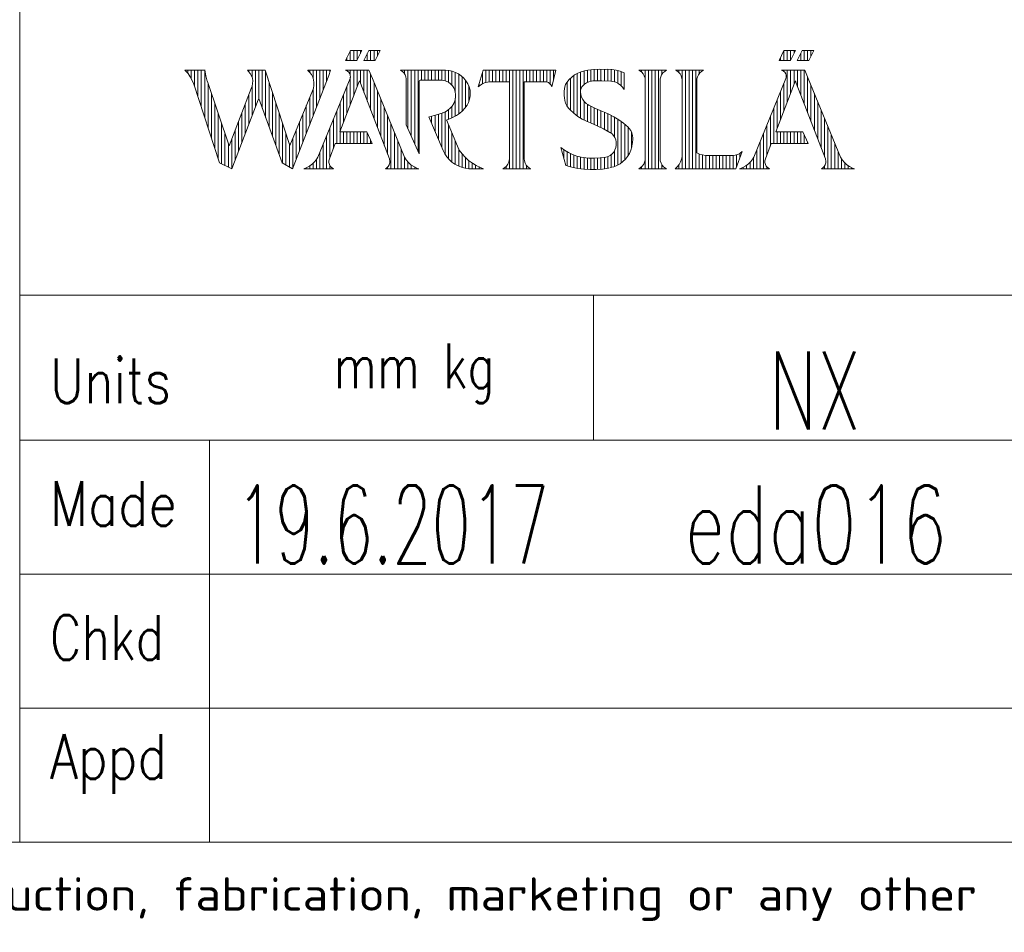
# Model space of a CAD drawing. Header units: inches. Extents: x 0 to 20790, y -12 to 14700.
# Tile 286 of 436: x 14140 to 15684, y 34 to 1464. Entities that reach past the tile are written whole.
import ezdxf

# ---------------------------------------------------------------- set-up
doc = ezdxf.new("R2010")
doc.units = ezdxf.units.IN
for name, color, linetype, true_color in [('1', 7, 'Continuous', 0xffffff), ('210', 7, 'Continuous', 0xffffff), ('254', 7, 'Continuous', 0xffffff)]:
    doc.layers.add(name, color=color, linetype=linetype, true_color=true_color)
doc.styles.add('iso-1', font='isocp.shx')
doc.styles.add('latin_extended', font='simplex.shx')

msp = doc.modelspace()

# ---------------------------------------------------------------- linework, layer by layer
at = {"layer": '1', "color": 7, "linetype": 'Continuous', "lineweight": 18}
msp.add_line((14140, 2100), (14140, 175), dxfattribs=at)
at = {"layer": '210', "color": 7, "linetype": 'Continuous', "lineweight": 18}
for p, q in [((14140, 175), (14140, 2100)), ((175, 175), (20615, 175))]:
    msp.add_line(p, q, dxfattribs=at)
at = {"layer": '210', "color": 20, "linetype": 'Continuous', "lineweight": 13}
for p, q in [((14650.786, 1400.382), (14658.491, 1415.797)), ((14658.491, 1415.797), (14676.479, 1415.797)), ((14668.771, 1400.382), (14676.479, 1415.797)), ((14679.446, 1400.382), (14687.155, 1415.797)), ((14687.155, 1415.797), (14705.139, 1415.797)), ((14697.43, 1400.382), (14705.139, 1415.797)), ((15330.449, 1400.382), (15338.157, 1415.797)), ((15338.157, 1415.797), (15356.141, 1415.797)), ((15348.433, 1400.382), (15356.141, 1415.797)), ((15359.112, 1400.382), (15366.817, 1415.797)), ((15366.817, 1415.797), (15384.801, 1415.797)), ((15377.096, 1400.382), (15384.801, 1415.797)), ((14668.771, 1400.382), (14650.786, 1400.382)), ((14679.446, 1400.382), (14697.43, 1400.382)), ((15348.433, 1400.382), (15330.449, 1400.382)), ((15359.112, 1400.382), (15377.096, 1400.382)), ((14399, 1384.967), (14430.575, 1384.967)), ((14399.692, 1384.294), (14399.025, 1384.943)), ((14403.874, 1379.66), (14399.692, 1384.294)), ((14407.504, 1374.58), (14403.874, 1379.66)), ((14410.534, 1369.121), (14407.504, 1374.58)), ((14430.451, 1385.903), (14432.028, 1376.412)), ((14432.028, 1376.412), (14434.039, 1367.998)), ((14498.978, 1383.189), (14497.145, 1384.966)), ((14497.163, 1384.95), (14524.726, 1384.95)), ((14501.511, 1379.933), (14498.978, 1383.189)), ((14503.448, 1376.292), (14501.511, 1379.933)), ((14504.733, 1372.372), (14503.448, 1376.292)), ((14524.726, 1384.95), (14563.666, 1267.127)), ((14567.874, 1230.571), (14624.438, 1376.534)), ((14591.692, 1384.967), (14627.383, 1384.967)), ((14591.961, 1384.74), (14591.692, 1384.966)), ((14595.049, 1381.641), (14591.961, 1384.74)), ((14597.595, 1378.082), (14595.049, 1381.641)), ((14599.532, 1374.159), (14597.595, 1378.082)), ((14600.809, 1369.974), (14599.532, 1374.159)), ((14624.438, 1376.534), (14627.383, 1384.967)), ((14650.786, 1384.967), (14687.514, 1384.967)), ((14651.471, 1384.627), (14651.275, 1384.687)), ((14653.873, 1383.494), (14651.471, 1384.627)), ((14655.89, 1381.766), (14653.873, 1383.494)), ((14657.379, 1379.566), (14655.89, 1381.766)), ((14658.235, 1377.051), (14657.379, 1379.566)), ((14657.85, 1371.8), (14658.396, 1374.4)), ((14658.396, 1374.4), (14658.235, 1377.051)), ((14687.514, 1384.967), (14692.889, 1371.8)), ((14737.619, 1384.629), (14736.91, 1384.967)), ((14736.911, 1384.967), (14807.277, 1384.967)), ((14740.347, 1382.841), (14737.619, 1384.629)), ((14738.005, 1384.425), (14738.005, 1384.967)), ((14742.625, 1380.506), (14740.347, 1382.841)), ((14744.344, 1377.735), (14742.625, 1380.506)), ((14743.315, 1379.549), (14743.315, 1384.967)), ((14745.423, 1374.658), (14744.344, 1377.735)), ((14745.812, 1371.42), (14745.423, 1374.658)), ((14807.433, 1384.965), (14807.277, 1384.967)), ((14812.774, 1384.554), (14807.433, 1384.965)), ((14818.013, 1383.44), (14812.774, 1384.554)), ((14823.059, 1381.642), (14818.013, 1383.44)), ((14827.822, 1379.192), (14823.059, 1381.642)), ((14832.22, 1376.134), (14827.822, 1379.192)), ((14836.173, 1372.52), (14832.22, 1376.134)), ((14858.633, 1358.98), (14866.601, 1384.967)), ((14866.601, 1384.967), (14980.507, 1384.967)), ((14974.406, 1359.096), (14980.507, 1384.967)), ((15005.405, 1374.309), (15001.303, 1370.396)), ((15009.965, 1377.678), (15005.405, 1374.309)), ((15014.909, 1380.449), (15009.965, 1377.678)), ((15020.162, 1382.581), (15014.909, 1380.449)), ((15025.64, 1384.039), (15020.162, 1382.581)), ((15030.784, 1384.99), (15025.683, 1384.048)), ((15040.114, 1386.152), (15030.784, 1384.99)), ((15049.505, 1386.607), (15040.114, 1386.152)), ((15058.904, 1386.35), (15049.505, 1386.607)), ((15061.453, 1386.431), (15058.864, 1386.353)), ((15068.198, 1386.143), (15061.453, 1386.431)), ((15074.875, 1385.147), (15068.198, 1386.143)), ((15081.41, 1383.454), (15074.875, 1385.147)), ((15087.731, 1381.084), (15081.41, 1383.454)), ((15087.73, 1381.084), (15087.73, 1354.843)), ((15112.319, 1383.971), (15110.442, 1384.972)), ((15154.226, 1384.967), (15110.452, 1384.967)), ((15115.141, 1381.826), (15112.319, 1383.971)), ((15117.479, 1379.161), (15115.141, 1381.826)), ((15119.241, 1376.084), (15117.479, 1379.161)), ((15120.355, 1372.718), (15119.241, 1376.084)), ((15144.91, 1374.762), (15144.07, 1371.318)), ((15146.419, 1377.971), (15144.91, 1374.762)), ((15148.536, 1380.815), (15146.419, 1377.971)), ((15151.177, 1383.18), (15148.536, 1380.815)), ((15154.236, 1384.972), (15151.177, 1383.18)), ((15170.057, 1383.973), (15168.183, 1384.972)), ((15211.964, 1384.967), (15168.194, 1384.967)), ((15172.88, 1381.827), (15170.057, 1383.973)), ((15175.22, 1379.163), (15172.88, 1381.827)), ((15176.982, 1376.085), (15175.22, 1379.163)), ((15178.096, 1372.719), (15176.982, 1376.085)), ((15202.65, 1374.764), (15201.809, 1371.32)), ((15204.159, 1377.972), (15202.65, 1374.764)), ((15206.278, 1380.816), (15204.159, 1377.972)), ((15208.92, 1383.181), (15206.278, 1380.816)), ((15211.98, 1384.973), (15208.92, 1383.181)), ((15334.286, 1384.967), (15371.014, 1384.967)), ((15334.971, 1384.627), (15334.775, 1384.687)), ((15337.373, 1383.494), (15334.971, 1384.627)), ((15339.39, 1381.766), (15337.373, 1383.494)), ((15340.879, 1379.566), (15339.39, 1381.766)), ((15341.735, 1377.051), (15340.879, 1379.566)), ((15341.35, 1371.8), (15341.896, 1374.4)), ((15341.896, 1374.4), (15341.735, 1377.051)), ((15371.014, 1384.967), (15376.389, 1371.8)), ((14412.925, 1363.351), (14410.534, 1369.121)), ((14412.913, 1363.384), (14453.43, 1240.039)), ((14434.224, 1367.329), (14468.162, 1266.338)), ((14502.89, 1356.282), (14504.391, 1360.124)), ((14504.391, 1360.124), (14505.211, 1364.167)), ((14505.326, 1368.29), (14504.733, 1372.372)), ((14505.211, 1364.167), (14505.326, 1368.29)), ((14600.435, 1356.969), (14601.266, 1361.264)), ((14601.392, 1365.638), (14600.809, 1369.974)), ((14601.266, 1361.264), (14601.392, 1365.638)), ((14657.85, 1371.8), (14607.602, 1248.718)), ((14641.948, 1288.602), (14671.115, 1364.535)), ((14671.115, 1364.535), (14672.586, 1368.37)), ((14674.06, 1364.535), (14672.586, 1368.37)), ((14719.571, 1246.054), (14674.06, 1364.535)), ((14692.889, 1371.8), (14743.137, 1248.718)), ((14745.812, 1371.419), (14745.812, 1299.664)), ((14766.774, 1368.797), (14766.34, 1367.666)), ((14766.34, 1367.666), (14766.4, 1366.982)), ((14766.4, 1253.936), (14766.4, 1366.982)), ((14767.759, 1369.504), (14766.774, 1368.797)), ((14768.971, 1369.551), (14767.759, 1369.504)), ((14768.971, 1369.551), (14799.801, 1369.551)), ((14800.891, 1369.553), (14799.802, 1369.551)), ((14804.885, 1369.107), (14800.891, 1369.553)), ((14808.738, 1367.966), (14804.885, 1369.107)), ((14812.33, 1366.165), (14808.738, 1367.966)), ((14815.549, 1363.759), (14812.33, 1366.165)), ((14818.294, 1360.825), (14815.549, 1363.759)), ((14820.481, 1357.453), (14818.294, 1360.825)), ((14839.614, 1368.415), (14836.173, 1372.52)), ((14842.482, 1363.891), (14839.614, 1368.415)), ((14844.725, 1359.027), (14842.482, 1363.891)), ((14846.305, 1353.909), (14844.725, 1359.027)), ((14860.767, 1360.806), (14858.632, 1358.979)), ((14860.145, 1360.309), (14860.145, 1363.911)), ((14864.59, 1363.324), (14860.767, 1360.806)), ((14868.756, 1365.22), (14864.59, 1363.324)), ((14873.166, 1366.45), (14868.756, 1365.22)), ((14877.712, 1366.982), (14873.166, 1366.45)), ((14907.71, 1366.982), (14877.713, 1366.982)), ((14907.71, 1366.981), (14907.71, 1246.339)), ((14930.832, 1366.982), (14930.832, 1246.34)), ((14964.234, 1366.982), (14930.832, 1366.982)), ((14966.088, 1366.659), (14964.234, 1366.982)), ((14968.805, 1365.597), (14966.088, 1366.659)), ((14971.186, 1363.91), (14968.805, 1365.597)), ((14973.09, 1361.7), (14971.186, 1363.91)), ((14974.406, 1359.095), (14973.09, 1361.7)), ((14995.565, 1362.711), (14994.248, 1357.001)), ((14997.722, 1366.001), (14995.552, 1362.668)), ((15001.303, 1370.396), (14997.722, 1366.001)), ((15021.508, 1359.092), (15020.134, 1356.472)), ((15023.466, 1361.311), (15021.508, 1359.092)), ((15025.502, 1363.262), (15023.468, 1361.313)), ((15028.689, 1365.47), (15025.502, 1363.262)), ((15032.226, 1367.06), (15028.689, 1365.47)), ((15035.993, 1367.979), (15032.226, 1367.06)), ((15038.574, 1368.233), (15036.496, 1368.132)), ((15052.899, 1368.52), (15038.574, 1368.233)), ((15067.223, 1368.097), (15052.899, 1368.52)), ((15070.128, 1367.576), (15067, 1368.115)), ((15074.377, 1366.228), (15070.128, 1367.576)), ((15078.357, 1364.222), (15074.377, 1366.228)), ((15081.969, 1361.61), (15078.357, 1364.222)), ((15085.119, 1358.457), (15081.969, 1361.61)), ((15087.73, 1354.844), (15085.119, 1358.457)), ((15120.776, 1369.197), (15120.355, 1372.718)), ((15120.776, 1369.198), (15120.776, 1246.34)), ((15144.07, 1371.318), (15143.902, 1369.197)), ((15143.902, 1369.198), (15143.902, 1246.34)), ((15178.518, 1369.198), (15178.096, 1372.719)), ((15178.518, 1369.198), (15178.518, 1249.948)), ((15201.809, 1371.32), (15201.64, 1369.2)), ((15201.64, 1369.198), (15201.64, 1255.567)), ((15341.35, 1371.8), (15291.102, 1248.718)), ((15325.448, 1288.602), (15354.615, 1364.535)), ((15354.615, 1364.535), (15356.086, 1368.37)), ((15357.56, 1364.535), (15356.086, 1368.37)), ((15403.071, 1246.054), (15357.56, 1364.535)), ((15376.389, 1371.8), (15426.637, 1248.718)), ((14468.162, 1266.338), (14502.89, 1356.283)), ((14563.666, 1267.127), (14598.919, 1352.864)), ((14598.919, 1352.864), (14600.435, 1356.969)), ((14822.04, 1353.75), (14820.481, 1357.453)), ((14822.924, 1349.83), (14822.04, 1353.75)), ((14822.523, 1338.829), (14823.163, 1343.552)), ((14822.901, 1343.608), (14822.924, 1343.785)), ((14823.095, 1348.318), (14822.923, 1349.837)), ((14823.163, 1343.552), (14823.095, 1348.318)), ((14845.283, 1339.677), (14846.242, 1345.101)), ((14846.242, 1345.101), (14846.495, 1350.603)), ((14846.495, 1350.603), (14846.306, 1353.898)), ((14994.248, 1357.001), (14993.63, 1351.176)), ((14993.63, 1351.176), (14993.722, 1345.319)), ((14993.722, 1345.319), (14994.11, 1341.876)), ((15019.422, 1353.6), (15019.379, 1350.967)), ((15019.379, 1350.966), (15019.824, 1346.865)), ((15020.134, 1356.472), (15019.422, 1353.6)), ((15019.824, 1346.865), (15020.964, 1342.902)), ((14472.637, 1230.308), (14513.677, 1338.399)), ((14514.732, 1340.766), (14551.301, 1240.039)), ((14814.857, 1325.346), (14817.924, 1328.823)), ((14817.924, 1328.823), (14820.425, 1332.729)), ((14820.425, 1332.729), (14821.187, 1334.247)), ((14821.189, 1334.254), (14822.523, 1338.829)), ((14838.017, 1325.542), (14841.375, 1330.319)), ((14841.375, 1330.319), (14843.641, 1334.438)), ((14843.634, 1334.421), (14845.283, 1339.677)), ((14994.116, 1341.828), (14994.663, 1337.433)), ((14994.663, 1337.433), (14995.905, 1333.182)), ((14995.905, 1333.182), (14997.81, 1329.183)), ((14997.81, 1329.183), (15000.33, 1325.539)), ((15020.964, 1342.902), (15022.768, 1339.192)), ((15022.768, 1339.192), (15025.181, 1335.847)), ((15025.181, 1335.847), (15028.132, 1332.965)), ((15028.132, 1332.965), (15031.533, 1330.632)), ((15031.533, 1330.632), (15032.996, 1329.869)), ((15032.067, 1330.362), (15042.706, 1325.098)), ((14782.349, 1312.23), (14793.357, 1315.097)), ((14793.357, 1315.097), (14803.656, 1318.459)), ((14803.029, 1318.234), (14807.321, 1319.989)), ((14807.321, 1319.989), (14811.294, 1322.378)), ((14811.294, 1322.378), (14814.857, 1325.346)), ((14819.649, 1311.472), (14824.851, 1314.121)), ((14824.851, 1314.121), (14829.693, 1317.383)), ((14829.693, 1317.383), (14834.104, 1321.209)), ((14834.104, 1321.209), (14838.017, 1325.542)), ((15000.33, 1325.539), (15002.912, 1322.787)), ((15002.891, 1322.808), (15008.715, 1317.486)), ((15008.715, 1317.486), (15014.994, 1312.71)), ((15014.994, 1312.71), (15021.677, 1308.518)), ((15042.706, 1325.098), (15053.632, 1320.479)), ((15053.632, 1320.479), (15055.159, 1319.894)), ((15063.473, 1316.37), (15056.1, 1319.542)), ((15071.635, 1312.135), (15063.473, 1316.37)), ((15079.445, 1307.283), (15071.635, 1312.135)), ((14745.812, 1299.664), (14766.4, 1253.936)), ((14781.699, 1312.084), (14803.85, 1259.392)), ((14809.193, 1306.976), (14816.509, 1309.951)), ((14809.381, 1307.042), (14829.21, 1259.867)), ((14816.509, 1309.951), (14819.467, 1311.38)), ((15021.677, 1308.518), (15028.71, 1304.945)), ((15028.71, 1304.945), (15032.157, 1303.473)), ((15035.082, 1302.387), (15032.286, 1303.426)), ((15045.438, 1298.059), (15035.082, 1302.387)), ((15055.5, 1293.083), (15045.438, 1298.059)), ((15086.857, 1301.842), (15079.445, 1307.283)), ((15093.826, 1295.845), (15086.857, 1301.842)), ((14641.948, 1288.602), (14684.21, 1288.602)), ((14684.21, 1288.602), (14692.722, 1269.946)), ((15065.229, 1287.481), (15055.5, 1293.083)), ((15065.631, 1287.273), (15065.13, 1287.542)), ((15068.624, 1285.199), (15065.631, 1287.273)), ((15071.158, 1282.585), (15068.624, 1285.199)), ((15073.137, 1279.529), (15071.158, 1282.585)), ((15095.773, 1293.741), (15093.861, 1295.813)), ((15098.063, 1290.375), (15095.773, 1293.741)), ((15099.734, 1286.662), (15098.063, 1290.375)), ((15100.735, 1282.716), (15099.734, 1286.662)), ((15101.036, 1278.655), (15100.735, 1282.716)), ((15325.448, 1288.602), (15367.71, 1288.602)), ((15367.71, 1288.602), (15376.222, 1269.946)), ((14625.605, 1246.054), (14634.78, 1269.946)), ((14692.722, 1269.946), (14634.78, 1269.946)), ((15074.486, 1276.147), (15073.137, 1279.529)), ((15075.153, 1272.568), (15074.486, 1276.147)), ((15074.494, 1263.707), (15075.077, 1267.481)), ((15075.077, 1267.481), (15075.114, 1268.926)), ((15075.114, 1268.927), (15075.153, 1272.568)), ((15099.569, 1264.869), (15099.91, 1266.54)), ((15099.944, 1266.674), (15100.881, 1271.755)), ((15100.881, 1271.755), (15101.116, 1276.921)), ((15101.116, 1276.921), (15101.026, 1278.797)), ((15309.105, 1246.054), (15318.28, 1269.946)), ((15376.222, 1269.946), (15318.28, 1269.946)), ((14803.85, 1259.394), (14806.403, 1254.211)), ((14806.403, 1254.211), (14809.573, 1249.381)), ((14829.21, 1259.867), (14833.541, 1254.012)), ((14833.541, 1254.012), (14838.422, 1248.607)), ((14988.408, 1263.97), (14996.313, 1235.786)), ((14988.411, 1263.968), (14994.134, 1259.661)), ((14994.134, 1259.661), (15000.256, 1255.942)), ((15000.256, 1255.942), (15006.716, 1252.849)), ((15006.716, 1252.849), (15013.451, 1250.41)), ((15013.451, 1250.41), (15020.395, 1248.651)), ((15062.451, 1249.74), (15065.826, 1251.528)), ((15065.826, 1251.528), (15068.813, 1253.909)), ((15068.813, 1253.909), (15071.307, 1256.802)), ((15071.307, 1256.802), (15073.222, 1260.106)), ((15073.222, 1260.106), (15074.494, 1263.707)), ((15092.952, 1249.851), (15095.8, 1254.557)), ((15095.8, 1254.557), (15098.018, 1259.591)), ((15098.018, 1259.591), (15099.569, 1264.869)), ((15201.638, 1255.568), (15206.012, 1253.565)), ((15206.012, 1253.565), (15210.633, 1252.228)), ((15210.633, 1252.228), (15215.4, 1251.586)), ((15215.4, 1251.586), (15218.981, 1251.568)), ((15218.587, 1251.367), (15257.645, 1251.367)), ((15257.651, 1251.367), (15261.842, 1251.915)), ((15261.842, 1251.915), (15265.883, 1253.157)), ((15272.918, 1257.434), (15262.598, 1230.571)), ((15265.883, 1253.157), (15269.66, 1255.058)), ((15269.66, 1255.058), (15272.922, 1257.438)), ((14453.43, 1240.039), (14472.637, 1230.308)), ((14551.301, 1240.039), (14567.874, 1230.571)), ((14590.126, 1232.449), (14594.712, 1234.972)), ((14594.712, 1234.972), (14598.915, 1238.092)), ((14598.915, 1238.092), (14602.656, 1241.753)), ((14602.656, 1241.753), (14605.868, 1245.886)), ((14605.868, 1245.886), (14607.602, 1248.719)), ((14624.901, 1243.182), (14624.9, 1240.225)), ((14624.9, 1240.225), (14625.603, 1237.352)), ((14625.605, 1246.054), (14624.901, 1243.182)), ((14625.603, 1237.352), (14626.968, 1234.73)), ((14717.895, 1234.294), (14719.373, 1236.855)), ((14719.373, 1236.855), (14720.2, 1239.694)), ((14719.749, 1245.549), (14719.571, 1246.054)), ((14720.328, 1242.649), (14719.749, 1245.549)), ((14720.2, 1239.694), (14720.328, 1242.649)), ((14743.137, 1248.719), (14745.981, 1244.324)), ((14745.981, 1244.324), (14749.394, 1240.355)), ((14749.394, 1240.355), (14753.312, 1236.885)), ((14753.312, 1236.885), (14757.664, 1233.977)), ((14809.573, 1249.381), (14813.311, 1244.977)), ((14813.311, 1244.977), (14817.562, 1241.065)), ((14817.562, 1241.065), (14822.261, 1237.704)), ((14822.261, 1237.704), (14827.337, 1234.946)), ((14827.337, 1234.946), (14832.713, 1232.832)), ((14838.422, 1248.607), (14843.807, 1243.703)), ((14843.807, 1243.703), (14849.645, 1239.348)), ((14849.645, 1239.348), (14855.879, 1235.582)), ((14855.879, 1235.582), (14862.451, 1232.442)), ((14903.073, 1234.722), (14905.191, 1237.565)), ((14905.191, 1237.565), (14906.701, 1240.773)), ((14906.701, 1240.773), (14907.542, 1244.217)), ((14907.542, 1244.217), (14907.71, 1246.339)), ((14930.832, 1246.34), (14931.254, 1242.819)), ((14931.254, 1242.819), (14932.368, 1239.453)), ((14932.368, 1239.453), (14934.13, 1236.376)), ((14934.13, 1236.376), (14936.47, 1233.711)), ((14996.312, 1235.787), (15005.604, 1233.088)), ((15020.395, 1248.651), (15027.479, 1247.589)), ((15027.479, 1247.589), (15032.392, 1247.269)), ((15032.478, 1247.263), (15041.318, 1247.008)), ((15041.318, 1247.008), (15050.152, 1247.464)), ((15050.152, 1247.464), (15058.888, 1248.622)), ((15058.804, 1248.608), (15062.451, 1249.74)), ((15071.237, 1233.723), (15076.345, 1235.766)), ((15076.345, 1235.766), (15081.147, 1238.45)), ((15081.147, 1238.45), (15085.563, 1241.73)), ((15085.563, 1241.73), (15089.52, 1245.552)), ((15089.52, 1245.552), (15092.952, 1249.851)), ((15116.142, 1234.723), (15118.259, 1237.567)), ((15118.259, 1237.567), (15119.768, 1240.775)), ((15119.768, 1240.775), (15120.608, 1244.22)), ((15120.608, 1244.22), (15120.776, 1246.341)), ((15143.902, 1246.341), (15144.323, 1242.82)), ((15144.323, 1242.82), (15145.437, 1239.454)), ((15145.437, 1239.454), (15147.198, 1236.377)), ((15147.198, 1236.377), (15149.537, 1233.712)), ((15170.944, 1233.738), (15173.786, 1237.386)), ((15173.786, 1237.386), (15176.036, 1241.425)), ((15176.036, 1241.425), (15177.641, 1245.761)), ((15177.641, 1245.761), (15178.518, 1249.945)), ((15273.626, 1232.449), (15278.212, 1234.972)), ((15278.212, 1234.972), (15282.415, 1238.092)), ((15282.415, 1238.092), (15286.156, 1241.753)), ((15286.156, 1241.753), (15289.368, 1245.886)), ((15289.368, 1245.886), (15291.102, 1248.719)), ((15309.105, 1246.054), (15308.4, 1243.182)), ((15308.4, 1243.182), (15308.4, 1240.225)), ((15308.4, 1240.225), (15309.102, 1237.352)), ((15309.102, 1237.352), (15310.468, 1234.73)), ((15401.395, 1234.294), (15402.873, 1236.855)), ((15402.873, 1236.855), (15403.7, 1239.694)), ((15403.249, 1245.549), (15403.071, 1246.054)), ((15403.828, 1242.649), (15403.249, 1245.549)), ((15403.7, 1239.694), (15403.828, 1242.649)), ((15426.637, 1248.719), (15429.481, 1244.324)), ((15429.481, 1244.324), (15432.894, 1240.355)), ((15432.894, 1240.355), (15436.812, 1236.885)), ((15436.812, 1236.885), (15441.164, 1233.977)), ((14631.821, 1230.571), (14585.239, 1230.571)), ((14585.24, 1230.571), (14590.126, 1232.449)), ((14626.968, 1234.73), (14628.919, 1232.507)), ((14628.919, 1232.507), (14631.342, 1230.813)), ((14713.355, 1230.571), (14715.85, 1232.159)), ((14765.5, 1230.571), (14713.355, 1230.571)), ((14715.85, 1232.159), (14717.895, 1234.294)), ((14757.664, 1233.977), (14762.37, 1231.686)), ((14762.37, 1231.686), (14765.499, 1230.571)), ((14832.713, 1232.832), (14838.308, 1231.393)), ((14838.308, 1231.393), (14844.037, 1230.653)), ((14844.037, 1230.653), (14845.689, 1230.571)), ((14867.401, 1230.571), (14845.69, 1230.571)), ((14862.451, 1232.442), (14867.401, 1230.571)), ((14897.371, 1230.565), (14900.431, 1232.357)), ((14941.156, 1230.571), (14897.387, 1230.571)), ((14900.431, 1232.357), (14903.073, 1234.722)), ((14936.47, 1233.711), (14939.293, 1231.565)), ((14939.293, 1231.565), (14941.168, 1230.565)), ((14939.801, 1230.571), (14939.801, 1231.265)), ((15005.604, 1233.088), (15015.069, 1231.078)), ((15015.069, 1231.078), (15024.656, 1229.769)), ((15020.884, 1230.52), (15025.032, 1230)), ((15024.656, 1229.769), (15034.314, 1229.168)), ((15034.314, 1229.168), (15043.99, 1229.277)), ((15043.99, 1229.277), (15053.631, 1230.096)), ((15053.631, 1230.096), (15063.186, 1231.621)), ((15063.186, 1231.621), (15064.155, 1231.816)), ((15065.908, 1232.356), (15071.237, 1233.723)), ((15110.442, 1230.566), (15113.501, 1232.358)), ((15154.226, 1230.571), (15110.452, 1230.571)), ((15113.501, 1232.358), (15116.142, 1234.723)), ((15149.537, 1233.712), (15152.359, 1231.567)), ((15152.359, 1231.567), (15154.236, 1230.566)), ((15167.578, 1230.569), (15170.944, 1233.738)), ((15262.598, 1230.571), (15167.58, 1230.571)), ((15315.32, 1230.571), (15268.739, 1230.571)), ((15268.74, 1230.571), (15273.626, 1232.449)), ((15269.048, 1230.571), (15269.048, 1230.668)), ((15310.468, 1234.73), (15312.419, 1232.507)), ((15312.419, 1232.507), (15314.843, 1230.813)), ((15314.843, 1230.813), (15315.32, 1230.571)), ((15396.855, 1230.571), (15399.35, 1232.159)), ((15449, 1230.571), (15396.855, 1230.571)), ((15399.35, 1232.159), (15401.395, 1234.294)), ((15441.164, 1233.977), (15445.87, 1231.686)), ((15445.87, 1231.686), (15448.999, 1230.571))]:
    msp.add_line(p, q, dxfattribs=at)
at = {"layer": '210', "color": 140, "linetype": 'Continuous', "lineweight": 13}
for p, q in [((14653.038, 1400.382), (14653.038, 1404.886)), ((14658.348, 1400.382), (14658.348, 1415.511)), ((14663.658, 1400.382), (14663.658, 1415.797)), ((14668.969, 1400.779), (14668.969, 1415.797)), ((14674.279, 1411.398), (14674.279, 1415.797)), ((14684.9, 1400.382), (14684.9, 1411.289)), ((14690.211, 1400.382), (14690.211, 1415.797)), ((14695.521, 1400.382), (14695.521, 1415.797)), ((14700.832, 1407.183), (14700.832, 1415.797)), ((15332.773, 1400.382), (15332.773, 1405.031)), ((15338.084, 1400.382), (15338.084, 1415.65)), ((15343.394, 1400.382), (15343.394, 1415.797)), ((15348.705, 1400.925), (15348.705, 1415.797)), ((15354.015, 1411.545), (15354.015, 1415.797)), ((15364.636, 1400.382), (15364.636, 1411.433)), ((15369.946, 1400.382), (15369.946, 1415.797)), ((15375.257, 1400.382), (15375.257, 1415.797)), ((15380.567, 1407.326), (15380.567, 1415.797)), ((14679.59, 1400.382), (14679.59, 1400.669)), ((15359.326, 1400.382), (15359.326, 1400.808)), ((14403.447, 1380.185), (14403.447, 1384.967)), ((14408.758, 1372.496), (14408.758, 1384.967)), ((14414.068, 1359.868), (14414.068, 1384.967)), ((14419.378, 1343.702), (14419.378, 1384.967)), ((14424.689, 1327.535), (14424.689, 1384.967)), ((14429.999, 1311.369), (14429.999, 1384.967)), ((14499.035, 1383.127), (14499.035, 1384.95)), ((14504.345, 1373.819), (14504.345, 1384.95)), ((14509.656, 1327.809), (14509.656, 1384.95)), ((14514.966, 1340.122), (14514.966, 1384.95)), ((14520.277, 1325.494), (14520.277, 1384.95)), ((14525.587, 1310.867), (14525.587, 1382.346)), ((14594.623, 1382.132), (14594.623, 1384.967)), ((14599.933, 1373.08), (14599.933, 1384.967)), ((14605.244, 1327.003), (14605.244, 1384.967)), ((14610.554, 1340.707), (14610.554, 1384.967)), ((14615.865, 1354.41), (14615.865, 1384.967)), ((14621.175, 1368.114), (14621.175, 1384.967)), ((14626.485, 1382.397), (14626.485, 1384.967)), ((14653.038, 1383.979), (14653.038, 1384.967)), ((14658.348, 1376.341), (14658.348, 1384.967)), ((14658.348, 1331.297), (14658.348, 1373.914)), ((14663.658, 1345.122), (14663.658, 1384.967)), ((14668.969, 1358.947), (14668.969, 1384.967)), ((14674.279, 1363.964), (14674.279, 1384.967)), ((14679.59, 1350.139), (14679.59, 1384.967)), ((14684.9, 1336.314), (14684.9, 1384.967)), ((14690.211, 1322.489), (14690.211, 1378.361)), ((14748.625, 1293.415), (14748.625, 1384.967)), ((14753.936, 1281.62), (14753.936, 1384.967)), ((14759.246, 1269.825), (14759.246, 1384.967)), ((14764.557, 1258.03), (14764.557, 1384.967)), ((14769.867, 1369.551), (14769.867, 1384.967)), ((14775.178, 1369.551), (14775.178, 1384.967)), ((14780.488, 1369.551), (14780.488, 1384.967)), ((14785.798, 1369.551), (14785.798, 1384.967)), ((14791.109, 1369.551), (14791.109, 1384.967)), ((14796.419, 1369.551), (14796.419, 1384.967)), ((14801.73, 1369.518), (14801.73, 1384.967)), ((14807.04, 1368.56), (14807.04, 1384.967)), ((14812.351, 1366.151), (14812.351, 1384.613)), ((14817.661, 1361.599), (14817.661, 1383.538)), ((14822.972, 1349.465), (14822.972, 1381.68)), ((14828.282, 1316.342), (14828.282, 1378.912)), ((14833.592, 1320.715), (14833.592, 1374.986)), ((14865.455, 1363.783), (14865.455, 1381.23)), ((14870.765, 1365.872), (14870.765, 1384.967)), ((14876.076, 1366.873), (14876.076, 1384.967)), ((14881.386, 1366.982), (14881.386, 1384.967)), ((14886.697, 1366.982), (14886.697, 1384.967)), ((14892.007, 1366.982), (14892.007, 1384.967)), ((14897.318, 1366.982), (14897.318, 1384.967)), ((14902.628, 1366.982), (14902.628, 1384.967)), ((14907.938, 1230.571), (14907.938, 1384.967)), ((14913.249, 1230.571), (14913.249, 1384.967)), ((14918.559, 1230.571), (14918.559, 1384.967)), ((14923.87, 1230.571), (14923.87, 1384.967)), ((14929.18, 1230.571), (14929.18, 1384.967)), ((14934.491, 1366.982), (14934.491, 1384.967)), ((14939.801, 1366.982), (14939.801, 1384.967)), ((14945.111, 1366.982), (14945.111, 1384.967)), ((14950.422, 1366.982), (14950.422, 1384.967)), ((14955.732, 1366.982), (14955.732, 1384.967)), ((14961.043, 1366.982), (14961.043, 1384.967)), ((14966.353, 1366.588), (14966.353, 1384.967)), ((14971.664, 1363.451), (14971.664, 1384.967)), ((14976.974, 1369.987), (14976.974, 1384.967)), ((15008.837, 1317.384), (15008.837, 1376.925)), ((15014.147, 1313.303), (15014.147, 1380.074)), ((15019.458, 1353.867), (15019.458, 1382.339)), ((15024.768, 1362.618), (15024.768, 1383.856)), ((15030.079, 1366.188), (15030.079, 1384.873)), ((15035.389, 1367.881), (15035.389, 1385.653)), ((15040.699, 1368.32), (15040.699, 1386.201)), ((15046.01, 1368.471), (15046.01, 1386.521)), ((15051.32, 1368.523), (15051.32, 1386.612)), ((15056.631, 1368.479), (15056.631, 1386.478)), ((15061.941, 1368.336), (15061.941, 1386.434)), ((15067.252, 1368.085), (15067.252, 1386.226)), ((15072.562, 1366.895), (15072.562, 1385.573)), ((15077.872, 1364.51), (15077.872, 1384.461)), ((15083.183, 1360.512), (15083.183, 1382.865)), ((15115.045, 1381.914), (15115.045, 1384.967)), ((15120.356, 1372.712), (15120.356, 1384.967)), ((15125.666, 1230.571), (15125.666, 1384.967)), ((15130.977, 1230.571), (15130.977, 1384.967)), ((15136.287, 1230.571), (15136.287, 1384.967)), ((15141.598, 1230.571), (15141.598, 1384.967)), ((15146.908, 1378.741), (15146.908, 1384.967)), ((15152.218, 1383.884), (15152.218, 1384.967)), ((15210.879, 1384.967), (15168.194, 1384.967)), ((15173.46, 1381.262), (15173.46, 1384.967)), ((15178.771, 1230.571), (15178.771, 1384.967)), ((15184.081, 1230.571), (15184.081, 1384.967)), ((15189.392, 1230.571), (15189.392, 1384.967)), ((15194.702, 1230.571), (15194.702, 1384.967)), ((15200.012, 1230.571), (15200.012, 1384.967)), ((15205.323, 1379.679), (15205.323, 1384.967)), ((15210.633, 1384.285), (15210.633, 1384.967)), ((15338.084, 1382.988), (15338.084, 1384.967)), ((15343.394, 1335.322), (15343.394, 1384.967)), ((15348.705, 1349.147), (15348.705, 1384.967)), ((15354.015, 1362.972), (15354.015, 1384.967)), ((15359.326, 1359.939), (15359.326, 1384.967)), ((15364.636, 1346.114), (15364.636, 1384.967)), ((15369.946, 1332.289), (15369.946, 1384.967)), ((15375.257, 1318.464), (15375.257, 1374.573)), ((14435.31, 1295.203), (14435.31, 1364.097)), ((14504.345, 1313.822), (14504.345, 1359.972)), ((14530.898, 1296.24), (14530.898, 1366.277)), ((14653.038, 1317.472), (14653.038, 1360.011)), ((14695.521, 1308.664), (14695.521, 1365.352)), ((14838.903, 1326.687), (14838.903, 1369.359)), ((14844.213, 1336.015), (14844.213, 1360.298)), ((14998.216, 1328.505), (14998.216, 1366.679)), ((15003.526, 1322.179), (15003.526, 1372.638)), ((15338.084, 1321.497), (15338.084, 1363.798)), ((15380.567, 1304.639), (15380.567, 1361.565)), ((14440.62, 1279.037), (14440.62, 1348.295)), ((14499.035, 1299.836), (14499.035, 1346.299)), ((14536.208, 1281.612), (14536.208, 1350.209)), ((14599.933, 1313.3), (14599.933, 1355.369)), ((14647.727, 1303.647), (14647.727, 1347.003)), ((14700.832, 1294.839), (14700.832, 1352.345)), ((15019.458, 1309.818), (15019.458, 1349.482)), ((15332.773, 1307.672), (15332.773, 1350.791)), ((15385.878, 1290.814), (15385.878, 1348.557)), ((14445.931, 1262.87), (14445.931, 1332.493)), ((14493.725, 1285.849), (14493.725, 1332.545)), ((14513.677, 1338.399), (14514.732, 1340.766)), ((14541.518, 1266.984), (14541.518, 1334.141)), ((14589.312, 1285.893), (14589.312, 1329.501)), ((14594.623, 1299.596), (14594.623, 1342.416)), ((14642.417, 1289.822), (14642.417, 1333.996)), ((14706.142, 1281.014), (14706.142, 1339.337)), ((14817.661, 1310.492), (14817.661, 1328.48)), ((14822.972, 1313.071), (14822.972, 1341.486)), ((15024.768, 1306.85), (15024.768, 1336.34)), ((15030.079, 1304.34), (15030.079, 1331.525)), ((15035.389, 1302.27), (15035.389, 1328.633)), ((15327.463, 1293.848), (15327.463, 1337.783)), ((15391.188, 1276.989), (15391.188, 1335.55)), ((14451.241, 1246.704), (14451.241, 1316.691)), ((14488.414, 1271.862), (14488.414, 1318.79)), ((14546.829, 1252.357), (14546.829, 1318.072)), ((14584.002, 1272.189), (14584.002, 1316.585)), ((14637.106, 1269.946), (14637.106, 1320.988)), ((14711.452, 1267.189), (14711.452, 1326.329)), ((14716.763, 1253.364), (14716.763, 1313.322)), ((14785.798, 1302.332), (14785.798, 1313.05)), ((14791.109, 1289.7), (14791.109, 1314.451)), ((14796.419, 1277.068), (14796.419, 1316.026)), ((14801.73, 1264.436), (14801.73, 1317.778)), ((14807.04, 1253.13), (14807.04, 1319.85)), ((14812.351, 1308.167), (14812.351, 1323.164)), ((15040.699, 1300.135), (15040.699, 1326.031)), ((15046.01, 1297.797), (15046.01, 1323.62)), ((15051.32, 1295.247), (15051.32, 1321.393)), ((15056.631, 1292.474), (15056.631, 1319.333)), ((15061.941, 1289.466), (15061.941, 1317.078)), ((15067.252, 1286.258), (15067.252, 1314.509)), ((15322.152, 1269.946), (15322.152, 1324.775)), ((15396.499, 1263.164), (15396.499, 1322.542)), ((14456.552, 1238.458), (14456.552, 1300.889)), ((14483.104, 1257.875), (14483.104, 1305.036)), ((14552.139, 1239.56), (14552.139, 1302.004)), ((14578.692, 1258.486), (14578.692, 1303.67)), ((14631.796, 1262.175), (14631.796, 1307.98)), ((14722.073, 1230.571), (14722.073, 1300.314)), ((14812.351, 1246.007), (14812.351, 1299.976)), ((15072.562, 1280.56), (15072.562, 1311.602)), ((15077.872, 1236.532), (15077.872, 1308.328)), ((15083.183, 1239.852), (15083.183, 1304.649)), ((15088.493, 1244.462), (15088.493, 1300.517)), ((15311.531, 1252.373), (15311.531, 1298.76)), ((15316.842, 1266.201), (15316.842, 1311.767)), ((15401.809, 1249.339), (15401.809, 1309.534)), ((14461.862, 1235.767), (14461.862, 1285.086)), ((14477.793, 1243.888), (14477.793, 1291.282)), ((14557.45, 1236.526), (14557.45, 1285.936)), ((14573.381, 1244.782), (14573.381, 1290.755)), ((14621.175, 1230.571), (14621.175, 1281.965)), ((14626.485, 1248.347), (14626.485, 1294.972)), ((14642.417, 1269.946), (14642.417, 1288.602)), ((14647.727, 1269.946), (14647.727, 1288.602)), ((14653.038, 1269.946), (14653.038, 1288.602)), ((14658.348, 1269.946), (14658.348, 1288.602)), ((14663.658, 1269.946), (14663.658, 1288.602)), ((14668.969, 1269.946), (14668.969, 1288.602)), ((14674.279, 1269.946), (14674.279, 1288.602)), ((14679.59, 1269.946), (14679.59, 1288.602)), ((14684.9, 1269.946), (14684.9, 1287.089)), ((14727.384, 1230.571), (14727.384, 1287.306)), ((14817.661, 1240.985), (14817.661, 1287.342)), ((15093.804, 1251.121), (15093.804, 1295.866)), ((15099.114, 1263.037), (15099.114, 1288.25)), ((15306.221, 1230.571), (15306.221, 1285.752)), ((15327.463, 1269.946), (15327.463, 1288.602)), ((15332.773, 1269.946), (15332.773, 1288.602)), ((15338.084, 1269.946), (15338.084, 1288.602)), ((15343.394, 1269.946), (15343.394, 1288.602)), ((15348.705, 1269.946), (15348.705, 1288.602)), ((15354.015, 1269.946), (15354.015, 1288.602)), ((15359.326, 1269.946), (15359.326, 1288.602)), ((15364.636, 1269.946), (15364.636, 1288.602)), ((15369.946, 1269.946), (15369.946, 1283.7)), ((15407.119, 1230.571), (15407.119, 1296.527)), ((15412.43, 1230.571), (15412.43, 1283.519)), ((14467.172, 1233.077), (14467.172, 1269.284)), ((14472.483, 1230.386), (14472.483, 1277.528)), ((14562.76, 1233.492), (14562.76, 1269.867)), ((14568.071, 1231.079), (14568.071, 1277.84)), ((14615.865, 1230.571), (14615.865, 1268.957)), ((14690.211, 1269.946), (14690.211, 1275.451)), ((14732.694, 1230.571), (14732.694, 1274.298)), ((14822.972, 1237.268), (14822.972, 1274.708)), ((15300.911, 1230.571), (15300.911, 1272.744)), ((15375.257, 1269.946), (15375.257, 1272.062)), ((15417.74, 1230.571), (15417.74, 1270.511)), ((14610.554, 1230.571), (14610.554, 1255.949)), ((14738.005, 1230.571), (14738.005, 1261.291)), ((14828.282, 1234.518), (14828.282, 1262.074)), ((14833.592, 1232.556), (14833.592, 1253.949)), ((14992.905, 1247.935), (14992.905, 1260.512)), ((14998.216, 1235.173), (14998.216, 1257.09)), ((15003.526, 1233.627), (15003.526, 1254.277)), ((15008.837, 1232.32), (15008.837, 1251.999)), ((15067.252, 1232.632), (15067.252, 1252.551)), ((15072.562, 1234.181), (15072.562, 1258.799)), ((15205.323, 1230.571), (15205.323, 1253.83)), ((15210.633, 1230.571), (15210.633, 1252.228)), ((15215.944, 1230.571), (15215.944, 1251.558)), ((15221.254, 1230.571), (15221.254, 1251.367)), ((15226.565, 1230.571), (15226.565, 1251.367)), ((15231.875, 1230.571), (15231.875, 1251.367)), ((15237.185, 1230.571), (15237.185, 1251.367)), ((15242.496, 1230.571), (15242.496, 1251.367)), ((15247.806, 1230.571), (15247.806, 1251.367)), ((15253.117, 1230.571), (15253.117, 1251.367)), ((15258.427, 1230.571), (15258.427, 1251.415)), ((15263.738, 1233.538), (15263.738, 1252.405)), ((15269.048, 1247.361), (15269.048, 1254.694)), ((15295.6, 1230.571), (15295.6, 1259.736)), ((15423.051, 1230.571), (15423.051, 1257.503)), ((14599.933, 1230.571), (14599.933, 1238.993)), ((14605.244, 1230.571), (14605.244, 1244.988)), ((14626.485, 1230.571), (14626.485, 1235.494)), ((14743.315, 1230.571), (14743.315, 1248.401)), ((14748.625, 1230.571), (14748.625, 1241.158)), ((14753.936, 1230.571), (14753.936, 1236.414)), ((14838.903, 1231.283), (14838.903, 1248.129)), ((14844.213, 1230.641), (14844.213, 1243.371)), ((14849.524, 1230.571), (14849.524, 1239.43)), ((14854.834, 1230.571), (14854.834, 1236.157)), ((14934.491, 1230.571), (14934.491, 1235.889)), ((15014.147, 1231.242), (15014.147, 1250.2)), ((15019.458, 1230.39), (15019.458, 1248.846)), ((15024.768, 1229.758), (15024.768, 1247.911)), ((15030.079, 1229.344), (15030.079, 1247.378)), ((15035.389, 1229.145), (15035.389, 1247.1)), ((15040.699, 1229.16), (15040.699, 1247.003)), ((15046.01, 1229.389), (15046.01, 1247.162)), ((15051.32, 1229.835), (15051.32, 1247.578)), ((15056.631, 1230.497), (15056.631, 1248.255)), ((15061.941, 1231.381), (15061.941, 1249.536)), ((15120.356, 1230.571), (15120.356, 1242.826)), ((15146.908, 1230.571), (15146.908, 1236.796)), ((15173.46, 1230.571), (15173.46, 1236.903)), ((15279.669, 1230.571), (15279.669, 1235.955)), ((15284.979, 1230.571), (15284.979, 1240.492)), ((15290.29, 1230.571), (15290.29, 1247.324)), ((15428.361, 1230.571), (15428.361, 1245.902)), ((15433.672, 1230.571), (15433.672, 1239.588)), ((15438.982, 1230.571), (15438.982, 1235.328)), ((14589.312, 1230.571), (14589.312, 1232.083)), ((14594.623, 1230.571), (14594.623, 1234.915)), ((14631.342, 1230.813), (14631.82, 1230.571)), ((14631.796, 1230.571), (14631.796, 1230.583)), ((14716.763, 1230.571), (14716.763, 1232.987)), ((14759.246, 1230.571), (14759.246, 1233.118)), ((14764.557, 1230.571), (14764.557, 1230.875)), ((14860.145, 1230.571), (14860.145, 1233.455)), ((14865.455, 1230.571), (14865.455, 1231.259)), ((14902.628, 1230.571), (14902.628, 1234.253)), ((15115.045, 1230.571), (15115.045, 1233.624)), ((15152.218, 1230.571), (15152.218, 1231.653)), ((15168.15, 1230.571), (15168.15, 1231.042)), ((15274.359, 1230.571), (15274.359, 1232.799)), ((15311.531, 1230.571), (15311.531, 1233.387)), ((15401.809, 1230.571), (15401.809, 1234.881)), ((15444.292, 1230.571), (15444.292, 1232.367))]:
    msp.add_line(p, q, dxfattribs=at)
at = {"layer": '210', "color": 7, "linetype": 'Continuous', "lineweight": 13}
for p, q in [((14140.014, 1032.502), (17254.835, 1032.502)), ((15039.514, 1032.502), (15039.514, 805.002)), ((14140.014, 805.002), (20615.014, 805.002)), ((14437.524, 805.002), (14437.523, 175)), ((14140.016, 595), (16450.016, 595)), ((14140.016, 385.001), (16450.016, 385.001))]:
    msp.add_line(p, q, dxfattribs=at)
at = {"layer": '254', "color": 3, "linetype": 'Continuous', "lineweight": 13}
msp.add_line((14140, 175), (9100, 175), dxfattribs=at)

# ---------------------------------------------------------------- texts
at = {"layer": '210', "color": 3, "linetype": 'Continuous', "lineweight": 18, "char_height": 122.5, "attachment_point": 7, "line_spacing_factor": 0.963855, "style": 'latin_extended'}
for s, insert in [('\\W0.6563;NX', (15314.415, 821.751)), ('\\W0.6755;eda016  Danielsson', (15182.438, 611.749)), ('\\W0.5843;19.6.2017', (14479.015, 611.749))]:
    msp.add_mtext(s, dxfattribs=dict(at, insert=insert))
at = {"layer": '210', "color": 211, "linetype": 'Continuous', "lineweight": 18, "char_height": 70, "attachment_point": 7, "line_spacing_factor": 0.963855, "style": 'latin_extended'}
for s, insert in [('\\W0.8114;Units', (14187.474, 863.323)), ('\\W0.7504;mm kg', (14632.612, 863.323)), ('\\W0.8292;Made', (14187.473, 670.822)), ('\\W0.7846;Chkd', (14187.473, 460.821)), ('\\W0.8158;Appd', (14187.473, 250.822))]:
    msp.add_mtext(s, dxfattribs=dict(at, insert=insert))
at = {"layer": '210', "color": 211, "linetype": 'Continuous', "lineweight": 13, "insert": (6448.722, 51.676), "char_height": 52.5, "attachment_point": 7, "line_spacing_factor": 0.963855, "style": 'iso-1'}
msp.add_mtext('\\W1.2083;Copyright Wärtsilä. All rights reserved. By taking possession of the drawing the recipient recognizes and honours these rights. Neither the whole nor any part of this drawing may be used in any way for construction, fabrication, marketing or any other', dxfattribs=at)

doc.saveas('drawing.dxf')
